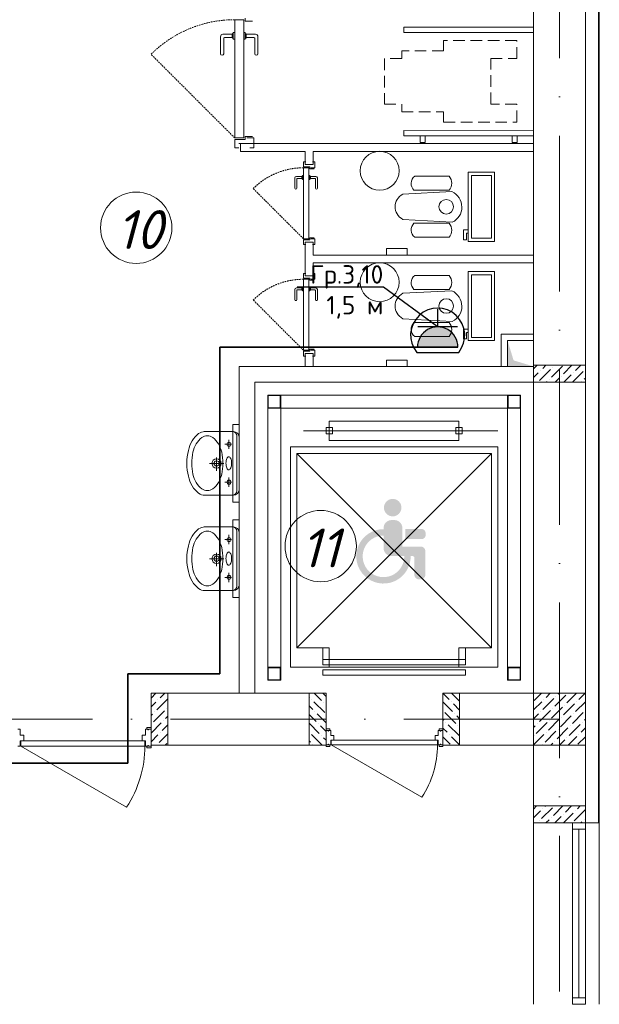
# Model space of a CAD drawing. Header units: millimetres. Extents: x 1114507 to 93926427, y 174473 to 817039.
# Tile 353 of 483: x 1804222 to 1808692, y 773925 to 781521. Entities that reach past the tile are written whole.
import ezdxf
from ezdxf import colors
from ezdxf.entities.mleader import LeaderData, LeaderLine
from ezdxf.math import Vec2, Vec3

# ---------------------------------------------------------------- set-up
doc = ezdxf.new("R2010")
doc.units = ezdxf.units.MM
for name, pattern in [('ACAD_ISO10W100', [18, 12, -3, 0, -3]), ('Beruniy Xref$0$DASHED', [19.05, 12.7, -6.35]), ('ШТРИХОВАЯ', [19.05, 12.7, -6.35])]:
    doc.linetypes.add(name, pattern=pattern)
for name, color, linetype, lineweight in [('.', 7, 'Continuous', 15), ('Devorlar', 7, 'Continuous', 50), ('Doors', 86, 'Continuous', 13), ('expl', 234, 'Continuous', 13), ('инвалиды', 250, 'Continuous', 40), ('Метал', 157, 'Continuous', 30), ('размеры', 12, 'Continuous', 15), ('Сантехника', 150, 'Continuous', 13)]:
    doc.layers.add(name, color=color, linetype=linetype, lineweight=lineweight)
doc.layers.add('АСО-стены кирпич 380 мм', color=7, linetype='Continuous', lineweight=35, true_color=0x745739)
doc.layers.add('ЭО', color=20, linetype='Continuous')
doc.styles.get("Standard").update_dxf_attribs({"font": 'isocpeui.ttf'})
doc.styles.add('X_ISO', font='isocpeui.ttf')

# ---------------------------------------------------------------- blocks, each defined once
blk = doc.blocks.new('blokqav3mak')
at = {"layer": '.', "lineweight": 0, "ltscale": 100}
h = blk.add_hatch(color=251, dxfattribs=at)
h.dxf.hatch_style = 1
h.paths.add_polyline_path([(1626566.4, 778846.3), (1626366.4, 778845.1), (1626366.4, 779045.1), (1626412.4, 778893.1)])
at = {"layer": 'инвалиды', "lineweight": 0, "ltscale": 200, "true_color": 0xfab905}
h = blk.add_hatch(color=40, dxfattribs=at)
h.paths.add_polyline_path([(1625410.4, 777600.8, -0.414214), (1625470.4, 777660.8), (1625494.4, 777660.8, -0.414214), (1625554.4, 777600.8), (1625554.4, 777456.9), (1625695, 777456.9, -0.414214), (1625732.5, 777419.4), (1625732.5, 777240.5, -0.414214), (1625695, 777203), (1625684.8, 777203, -0.414214), (1625647.3, 777240.5), (1625647.3, 777368.5, 0.414214), (1625632.3, 777383.5), (1625470.4, 777383.5, -0.414214), (1625410.4, 777443.5)])
h.paths.add_polyline_path([(1625577.8, 777591.7), (1625703.7, 777591.7, -0.414214), (1625733.7, 777561.7), (1625733.7, 777544.5, -0.414214), (1625703.7, 777514.5), (1625577.8, 777514.5)])
h.paths.add_polyline_path([(1625410.4, 777590.8), (1625410.4, 777541.4, 2.454646), (1625569.5, 777383.5), (1625619, 777383.5, -2.445012)])
h.paths.add_polyline_path([(1625412.7, 777757, -1), (1625547.6, 777757, -1)])
at = {"color": 32, "lineweight": 0, "ltscale": 100}
blk.add_line((1627066.4, 775325.1), (1627066.4, 782725.1), dxfattribs=at)
at = {"color": 252, "lineweight": 0, "ltscale": 100}
for p, q in [((1627073.4, 775325.1), (1627073.4, 782732.1)), ((1627073.4, 775325.1), (1626966.4, 775325.1)), ((1627073.4, 775325.1), (1626966.4, 775325.1)), ((1626966.4, 775325.1), (1627073.4, 775325.1))]:
    blk.add_line(p, q, dxfattribs=at)
at = {"lineweight": 0, "ltscale": 100}
for p, q in [((1626966.4, 775325.1), (1626966.4, 782625.1)), ((1626566.4, 775325.1), (1626566.4, 782225.1)), ((1625431.6, 779705.1), (1625431.6, 779755.1)), ((1625431.6, 779755.1), (1625591.6, 779755.1)), ((1625591.6, 779755.1), (1625591.6, 779705.1)), ((1625591.6, 779705.1), (1625431.6, 779705.1)), ((1626366.4, 778845.1), (1626366.4, 779045.1)), ((1626366.4, 779045.1), (1626566.4, 779045.1)), ((1626566.4, 779045.1), (1626566.4, 778845.1)), ((1626566.4, 778845.1), (1624296.4, 778845.1)), ((1624296.4, 778845.1), (1624296.4, 776325.1)), ((1625431.6, 778845.1), (1625431.6, 778895.1)), ((1625431.6, 778895.1), (1625591.6, 778895.1)), ((1625591.6, 778845.1), (1625431.6, 778845.1)), ((1625591.6, 778895.1), (1625591.6, 778845.1)), ((1626566.4, 778845.1), (1626366.4, 778845.1)), ((1626566.4, 778725.1), (1624416.4, 778725.1)), ((1624416.4, 778725.1), (1624416.4, 776325.1)), ((1624296.4, 778398.1), (1624246.4, 778398.1)), ((1624246.4, 778398.1), (1624246.4, 777798.1)), ((1624296.4, 777798.1), (1624296.4, 778398.1)), ((1624246.4, 777798.1), (1624296.4, 777798.1)), ((1624296.4, 777662.7), (1624246.4, 777662.7)), ((1624246.4, 777662.7), (1624246.4, 777062.7)), ((1624296.4, 777062.7), (1624296.4, 777662.7)), ((1624246.4, 777062.7), (1624296.4, 777062.7)), ((1623616.4, 776325.1), (1624966.4, 776325.1)), ((1623616.4, 776325.1), (1623616.4, 775925.1)), ((1624966.4, 776325.1), (1624966.4, 775925.1)), ((1624966.4, 775925.1), (1624966.4, 776325.1)), ((1625866.4, 775925.1), (1625866.4, 776325.1)), ((1625996.4, 776325.1), (1626566.4, 776325.1)), ((1623616.4, 775925.1), (1624966.4, 775925.1)), ((1625996.4, 775925.1), (1626566.4, 775925.1)), ((1626566.4, 775325.1), (1626566.4, 773925.1)), ((1627073.4, 775325.1), (1627073.4, 773925.1))]:
    blk.add_line(p, q, dxfattribs=at)
at = {"color": 1, "linetype": 'ACAD_ISO10W100', "lineweight": 0, "ltscale": 100}
for p, q in [((1626766.4, 782425.1), (1626766.4, 766825.1)), ((1626766.4, 776125.1), (1599766.4, 776125.1))]:
    blk.add_line(p, q, dxfattribs=at)
at = {"color": 0, "lineweight": 0}
for p, q in [((1624262.2, 780608.9), (1624262.2, 781521.4)), ((1624262.2, 781521.4), (1624331, 781521.4)), ((1624331, 781521.4), (1624331, 780608.9)), ((1624343.5, 781533.9), (1624343.5, 781508.9)), ((1624343.5, 781508.9), (1624399.7, 781508.9)), ((1624152.3, 781390.1), (1624152.3, 781258.9)), ((1624242.3, 781408.9), (1624171, 781408.9)), ((1624177.3, 781258.9), (1624177.3, 781377.6)), ((1624183.5, 781383.9), (1624242.3, 781383.9)), ((1624242.2, 781408.9), (1624242.2, 781383.9)), ((1624249.7, 781415.1), (1624248.5, 781415.1)), ((1624248.5, 781377.6), (1624249.7, 781377.6)), ((1624249.7, 781371.4), (1624249.7, 781421.4)), ((1624249.7, 781421.4), (1624262.2, 781421.4)), ((1624262.2, 781371.4), (1624249.7, 781371.4)), ((1624262.2, 781421.4), (1624262.2, 781371.4)), ((1624343.5, 781421.4), (1624331, 781421.4)), ((1624331, 781371.4), (1624343.5, 781371.4)), ((1624343.5, 781371.4), (1624343.5, 781421.4)), ((1624343.5, 781415.1), (1624344.7, 781415.1)), ((1624344.7, 781377.6), (1624343.5, 781377.6)), ((1624351, 781408.9), (1624422.2, 781408.9)), ((1624351, 781408.9), (1624351, 781383.9)), ((1624409.7, 781383.9), (1624351, 781383.9)), ((1624416, 781258.9), (1624416, 781377.6)), ((1624441, 781390.1), (1624441, 781258.9)), ((1624331, 780608.9), (1624262.2, 780608.9)), ((1624262.2, 780533.9), (1624262.2, 780596.4)), ((1624262.2, 780596.4), (1624343.5, 780596.4)), ((1624343.5, 780596.4), (1624343.5, 780621.4)), ((1624343.5, 780621.4), (1624399.7, 780621.4)), ((1624356, 780608.9), (1624410.5, 780608.9)), ((1624410.5, 780608.9), (1624410.5, 780533.9)), ((1624293.5, 780533.9), (1624262.2, 780533.9)), ((1624293.5, 780565.1), (1624379.2, 780565.1)), ((1624410.5, 780533.9), (1624379.2, 780533.9)), ((1624810.6, 780423.9), (1624791.9, 780423.9)), ((1624791.9, 780423.9), (1624791.9, 780386.4)), ((1624791.9, 780386.4), (1624840.6, 780386.4)), ((1624791.9, 779831.4), (1624791.9, 780378.9)), ((1624791.9, 780378.9), (1624833.1, 780378.9)), ((1624810.6, 780405.1), (1624862.1, 780405.1)), ((1624833.1, 780378.9), (1624833.1, 779831.4)), ((1624840.6, 780386.4), (1624840.6, 780371.4)), ((1624840.6, 780371.4), (1624874.4, 780371.4)), ((1624848.1, 780378.9), (1624880.8, 780378.9)), ((1624880.8, 780423.9), (1624862.1, 780423.9)), ((1624880.8, 780378.9), (1624880.8, 780423.9)), ((1624725.9, 780300.1), (1624725.9, 780221.4)), ((1624779.9, 780311.4), (1624737.2, 780311.4)), ((1624740.9, 780221.4), (1624740.9, 780292.6)), ((1624744.7, 780296.4), (1624779.9, 780296.4)), ((1624779.9, 780311.4), (1624779.9, 780296.4)), ((1624784.4, 780315.1), (1624783.6, 780315.1)), ((1624783.6, 780292.6), (1624784.4, 780292.6)), ((1624784.4, 780288.9), (1624784.4, 780318.9)), ((1624784.4, 780318.9), (1624791.9, 780318.9)), ((1624791.9, 780288.9), (1624784.4, 780288.9)), ((1624791.9, 780318.9), (1624791.9, 780288.9)), ((1624840.6, 780318.9), (1624833.1, 780318.9)), ((1624833.1, 780288.9), (1624840.6, 780288.9)), ((1624840.6, 780288.9), (1624840.6, 780318.9)), ((1624840.6, 780315.1), (1624841.4, 780315.1)), ((1624841.4, 780292.6), (1624840.6, 780292.6)), ((1624845.1, 780311.4), (1624887.9, 780311.4)), ((1624845.1, 780311.4), (1624845.1, 780296.4)), ((1624880.4, 780296.4), (1624845.1, 780296.4)), ((1624884.1, 780221.4), (1624884.1, 780292.6)), ((1624899.1, 780300.1), (1624899.1, 780221.4)), ((1624833.1, 779831.4), (1624791.9, 779831.4)), ((1624840.6, 779823.9), (1624840.6, 779838.9)), ((1624840.6, 779838.9), (1624874.4, 779838.9)), ((1624848.1, 779831.4), (1624880.8, 779831.4)), ((1624880.8, 779831.4), (1624880.8, 779786.4)), ((1624791.9, 779786.4), (1624791.9, 779823.9)), ((1624791.9, 779823.9), (1624840.6, 779823.9)), ((1624810.6, 779786.4), (1624791.9, 779786.4)), ((1624810.6, 779805.1), (1624862.1, 779805.1)), ((1624880.8, 779786.4), (1624862.1, 779786.4)), ((1624810.6, 779563.9), (1624791.9, 779563.9)), ((1624791.9, 779563.9), (1624791.9, 779526.4)), ((1624810.6, 779545.1), (1624862.1, 779545.1)), ((1624880.8, 779563.9), (1624862.1, 779563.9)), ((1624880.8, 779518.9), (1624880.8, 779563.9)), ((1624779.9, 779451.4), (1624737.2, 779451.4)), ((1624779.9, 779451.4), (1624779.9, 779436.4)), ((1624784.4, 779455.1), (1624783.6, 779455.1)), ((1624784.4, 779428.9), (1624784.4, 779458.9)), ((1624784.4, 779458.9), (1624791.9, 779458.9)), ((1624791.9, 779526.4), (1624840.6, 779526.4)), ((1624791.9, 778971.4), (1624791.9, 779518.9)), ((1624791.9, 779518.9), (1624833.1, 779518.9)), ((1624791.9, 779458.9), (1624791.9, 779428.9)), ((1624833.1, 779518.9), (1624833.1, 778971.4)), ((1624840.6, 779458.9), (1624833.1, 779458.9)), ((1624840.6, 779526.4), (1624840.6, 779511.4)), ((1624840.6, 779511.4), (1624874.4, 779511.4)), ((1624840.6, 779428.9), (1624840.6, 779458.9)), ((1624840.6, 779455.1), (1624841.4, 779455.1)), ((1624845.1, 779451.4), (1624887.9, 779451.4)), ((1624845.1, 779451.4), (1624845.1, 779436.4)), ((1624848.1, 779518.9), (1624880.8, 779518.9)), ((1624725.9, 779440.1), (1624725.9, 779361.4)), ((1624740.9, 779361.4), (1624740.9, 779432.6)), ((1624744.7, 779436.4), (1624779.9, 779436.4)), ((1624783.6, 779432.6), (1624784.4, 779432.6)), ((1624791.9, 779428.9), (1624784.4, 779428.9)), ((1624833.1, 779428.9), (1624840.6, 779428.9)), ((1624841.4, 779432.6), (1624840.6, 779432.6)), ((1624880.4, 779436.4), (1624845.1, 779436.4)), ((1624884.1, 779361.4), (1624884.1, 779432.6)), ((1624899.1, 779440.1), (1624899.1, 779361.4)), ((1624833.1, 778971.4), (1624791.9, 778971.4)), ((1624791.9, 778926.4), (1624791.9, 778963.9)), ((1624791.9, 778963.9), (1624840.6, 778963.9)), ((1624810.6, 778926.4), (1624791.9, 778926.4)), ((1624810.6, 778945.1), (1624862.1, 778945.1)), ((1624840.6, 778963.9), (1624840.6, 778978.9)), ((1624840.6, 778978.9), (1624874.4, 778978.9)), ((1624848.1, 778971.4), (1624880.8, 778971.4)), ((1624880.8, 778926.4), (1624862.1, 778926.4)), ((1624880.8, 778971.4), (1624880.8, 778926.4))]:
    blk.add_line(p, q, dxfattribs=at)
at = {"lineweight": 0}
for p, q in [((1625566.3, 781423.6), (1625566.3, 781463.6)), ((1625566.3, 781463.6), (1626566.3, 781463.5)), ((1626566.3, 781463.5), (1626566.3, 781423.5)), ((1626566.3, 781423.5), (1625566.3, 781423.6)), ((1625566.3, 780625.2), (1625566.3, 780665.2)), ((1625566.3, 780665.2), (1626566.3, 780665.1)), ((1626566.3, 780625.1), (1625566.3, 780625.2)), ((1625731.6, 780625.1), (1625691.6, 780625.1)), ((1625691.6, 780625.1), (1625691.6, 780575.1)), ((1625731.6, 780575.1), (1625731.6, 780625.1)), ((1626401, 780575.1), (1626401, 780625.1)), ((1626401, 780625.1), (1626441, 780625.1)), ((1626441, 780625.1), (1626441, 780575.1)), ((1626566.3, 780665.1), (1626566.3, 780625.1)), ((1625691.6, 780575.1), (1625731.6, 780575.1)), ((1626441, 780575.1), (1626401, 780575.1))]:
    blk.add_line(p, q, dxfattribs=at)
at = {"linetype": 'ШТРИХОВАЯ', "lineweight": 0, "ltscale": 7}
for p, q in [((1626436.3, 781360), (1625872.6, 781360)), ((1625872.6, 781360), (1625872.6, 781280.4)), ((1626436.3, 781220.7), (1626436.3, 781360)), ((1625872.6, 781280.4), (1625549.6, 781280.4)), ((1625549.6, 781280.4), (1625549.6, 781220.7)), ((1625549.6, 781220.7), (1625416.3, 781220.7)), ((1625416.3, 781220.7), (1625416.3, 780870.7)), ((1626236.3, 780870.7), (1626236.3, 781220.7)), ((1626236.3, 781220.7), (1626436.3, 781220.7)), ((1625416.3, 780870.7), (1625549.6, 780870.7)), ((1625549.6, 780870.7), (1625549.6, 780811)), ((1626436.3, 780870.7), (1626236.3, 780870.7)), ((1626436.3, 780731.4), (1626436.3, 780870.7)), ((1625549.6, 780811), (1625872.6, 780811)), ((1625872.6, 780811), (1625872.6, 780731.4)), ((1625872.6, 780731.4), (1626436.3, 780731.4))]:
    blk.add_line(p, q, dxfattribs=at)
at = {"color": 0, "linetype": 'Beruniy Xref$0$DASHED', "lineweight": 0}
for p, q in [((1624262.2, 780608.9), (1623617, 781254.1)), ((1624791.9, 779831.4), (1624404.7, 780218.5)), ((1624791.9, 778971.4), (1624404.7, 779358.5))]:
    blk.add_line(p, q, dxfattribs=at)
at = {"color": 116, "lineweight": 0, "ltscale": 100, "true_color": 0x136734}
for p, q in [((1626566.4, 779095.1), (1626316.4, 779095.1)), ((1626316.4, 779095.1), (1626316.4, 778845.1))]:
    blk.add_line(p, q, dxfattribs=at)
at = {"linetype": 'Continuous', "lineweight": 0, "ltscale": 100}
for p, q in [((1626566.4, 778828.2, 0), (1626593.2, 778855.1, 0)), ((1626636.8, 778831.4, 0), (1626660.6, 778855.1, 0)), ((1626704.2, 778764, 0), (1626788.4, 778848.2, 0)), ((1626796.8, 778789.3, 0), (1626862.6, 778855.1, 0)), ((1626889.4, 778814.5, 0), (1626930, 778855.1, 0)), ((1626566.4, 778760.9, 0), (1626603.2, 778797.7, 0)), ((1626611.6, 778738.8, 0), (1626695.8, 778823, 0)), ((1626620, 778814.5, 0), (1626620, 778814.5, 0)), ((1626712.6, 778839.8, 0), (1626712.6, 778839.8, 0)), ((1626780, 778772.4, 0), (1626780, 778772.4, 0)), ((1626800, 778725.1, 0), (1626855.7, 778780.9, 0)), ((1626867.3, 778725.1, 0), (1626948.3, 778806.1, 0)), ((1626872.6, 778797.7, 0), (1626872.6, 778797.7, 0)), ((1626965.2, 778823, 0), (1626965.2, 778823, 0)), ((1626665.3, 778725.1, 0), (1626670.5, 778730.4, 0)), ((1626687.4, 778747.2, 0), (1626687.4, 778747.2, 0)), ((1626732.6, 778725.1, 0), (1626763.1, 778755.6, 0)), ((1626939.9, 778730.4, 0), (1626939.9, 778730.4, 0)), ((1626956.8, 778747.2, 0), (1626966.4, 778756.8, 0)), ((1623616.4, 776286.9, 0), (1623654.6, 776325.1, 0)), ((1623661.6, 776197.4, 0), (1623745.8, 776281.6, 0)), ((1623670, 776273.2, 0), (1623670, 776273.2, 0)), ((1623686.9, 776290, 0), (1623721.9, 776325.1, 0)), ((1624836.4, 776295, 0), (1624838.4, 776293, 0)), ((1624855.2, 776276.1, 0), (1624855.2, 776276.1, 0)), ((1624873.6, 776325.1, 0), (1624931, 776267.7, 0)), ((1624941, 776325.1, 0), (1624966.4, 776299.7, 0)), ((1625866.9, 776325.1, 0), (1625915.8, 776276.1, 0)), ((1625934.2, 776325.1, 0), (1625996.4, 776263, 0)), ((1626571, 776267.9), (1626628.1, 776325.1)), ((1626638.3, 776200.6), (1626722.5, 776284.8)), ((1626646.7, 776276.3), (1626646.7, 776276.3)), ((1626663.6, 776293.2), (1626695.5, 776325.1)), ((1626730.9, 776225.8), (1626815.1, 776310)), ((1626739.3, 776301.6), (1626739.3, 776301.6)), ((1626756.2, 776318.4), (1626762.9, 776325.1)), ((1626823.5, 776251.1), (1626897.6, 776325.1)), ((1626916.1, 776276.3), (1626964.9, 776325.1)), ((1623616.4, 776219.5, 0), (1623653.2, 776256.4, 0)), ((1623636.4, 776104.8, 0), (1623720.5, 776189, 0)), ((1623737.4, 776205.9, 0), (1623737.4, 776205.9, 0)), ((1624836.4, 776227.7, 0), (1624863.6, 776200.4, 0)), ((1624872.1, 776259.3, 0), (1624956.3, 776175.1, 0)), ((1624947.8, 776250.9, 0), (1624947.8, 776250.9, 0)), ((1624964.7, 776234, 0), (1624966.4, 776232.4, 0)), ((1625866.4, 776258.3, 0), (1625941.1, 776183.5, 0)), ((1625932.7, 776259.3, 0), (1625932.7, 776259.3, 0)), ((1625949.5, 776242.5, 0), (1625996.4, 776195.6, 0)), ((1626566.4, 776196), (1626629.9, 776259.5)), ((1626613.1, 776108), (1626697.3, 776192.2)), ((1626705.7, 776133.2), (1626789.9, 776217.4)), ((1626714.1, 776209), (1626714.1, 776209)), ((1626798.3, 776158.5), (1626882.5, 776242.7)), ((1626806.7, 776234.2), (1626806.7, 776234.2)), ((1626890.9, 776183.7), (1626966.4, 776259.2)), ((1626899.3, 776259.5), (1626899.3, 776259.5)), ((1623616.4, 776152.2, 0), (1623627.9, 776163.8, 0)), ((1623644.8, 776180.6, 0), (1623644.8, 776180.6, 0)), ((1623712.1, 776113.2, 0), (1623712.1, 776113.2, 0)), ((1623729, 776130.1, 0), (1623746.4, 776147.5, 0)), ((1624836.4, 776160.3, 0), (1624888.9, 776107.8, 0)), ((1624880.5, 776183.5, 0), (1624880.5, 776183.5, 0)), ((1624897.3, 776166.7, 0), (1624966.4, 776097.7, 0)), ((1625866.4, 776123.5, 0), (1625873.7, 776116.2, 0)), ((1625882.1, 776175.1, 0), (1625966.3, 776090.9, 0)), ((1625957.9, 776166.7, 0), (1625957.9, 776166.7, 0)), ((1625974.8, 776149.9, 0), (1625996.4, 776128.3, 0)), ((1626566.4, 776128.6), (1626604.6, 776166.9)), ((1626621.5, 776183.7), (1626621.5, 776183.7)), ((1626680.4, 776040.6), (1626764.6, 776124.8)), ((1626688.8, 776116.4), (1626688.8, 776116.4)), ((1626773, 776065.9), (1626857.2, 776150.1)), ((1626781.4, 776141.6), (1626781.4, 776141.6)), ((1626865.6, 776091.1), (1626949.8, 776175.3)), ((1626874, 776166.9), (1626874, 776166.9)), ((1626958.2, 776116.4), (1626966.4, 776124.5)), ((1623616.4, 776017.5, 0), (1623695.3, 776096.4, 0)), ((1623619.5, 776088, 0), (1623619.5, 776088, 0)), ((1623703.7, 776037.5, 0), (1623746.4, 776080.1, 0)), ((1624836.4, 776093, 0), (1624914.2, 776015.2, 0)), ((1624905.7, 776090.9, 0), (1624905.7, 776090.9, 0)), ((1624922.6, 776074.1, 0), (1624966.4, 776030.3, 0)), ((1625866.4, 776056.2, 0), (1625899, 776023.6, 0)), ((1625890.6, 776099.3, 0), (1625890.6, 776099.3, 0)), ((1625907.4, 776082.5, 0), (1625991.6, 775998.3, 0)), ((1625983.2, 776074.1, 0), (1625983.2, 776074.1, 0)), ((1626566.4, 776061.3), (1626579.4, 776074.3)), ((1626587.8, 776015.4), (1626672, 776099.5)), ((1626596.2, 776091.1), (1626596.2, 776091.1)), ((1626747.8, 775973.3), (1626832, 776057.4)), ((1626756.2, 776049), (1626756.2, 776049)), ((1626840.4, 775998.5), (1626924.6, 776082.7)), ((1626848.8, 776074.3), (1626848.8, 776074.3)), ((1626933, 776023.8), (1626966.4, 776057.1)), ((1626941.4, 776099.5), (1626941.4, 776099.5)), ((1623616.4, 775950.1, 0), (1623670, 776003.8, 0)), ((1623678.5, 775944.9, 0), (1623746.4, 776012.8, 0)), ((1623686.9, 776020.6, 0), (1623686.9, 776020.6, 0)), ((1624836.4, 775958.3, 0), (1624846.8, 775947.8, 0)), ((1624838.4, 776023.6, 0), (1624838.4, 776023.6, 0)), ((1624855.2, 776006.7, 0), (1624936.9, 775925.1, 0)), ((1624931, 775998.3, 0), (1624931, 775998.3, 0)), ((1624947.8, 775981.5, 0), (1624966.4, 775963, 0)), ((1625866.4, 775988.8, 0), (1625924.2, 775931, 0)), ((1625915.8, 776006.7, 0), (1625915.8, 776006.7, 0)), ((1625932.7, 775989.9, 0), (1625996.4, 775926.2, 0)), ((1626566.4, 775926.5), (1626646.7, 776006.9)), ((1626571, 775998.5), (1626571, 775998.5)), ((1626655.2, 775948), (1626739.3, 776032.2)), ((1626663.6, 776023.8), (1626663.6, 776023.8)), ((1626767, 775925.1), (1626806.7, 775964.8)), ((1626823.5, 775981.7), (1626823.5, 775981.7)), ((1626834.3, 775925.1), (1626899.3, 775990.1)), ((1626907.7, 775931.2), (1626966.4, 775989.8)), ((1626916.1, 776006.9), (1626916.1, 776006.9)), ((1623661.6, 775928, 0), (1623661.6, 775928, 0)), ((1623726, 775925.1, 0), (1623737.4, 775936.4, 0)), ((1624863.6, 775931, 0), (1624863.6, 775931, 0)), ((1626638.3, 775931.2), (1626638.3, 775931.2)), ((1626699.6, 775925.1), (1626714.1, 775939.6)), ((1626730.9, 775956.4), (1626730.9, 775956.4)), ((1626566.4, 775431.5, 0), (1626589.9, 775455.1, 0)), ((1626627.1, 775357.6, 0), (1626711.3, 775441.8, 0)), ((1626635.6, 775433.4, 0), (1626635.6, 775433.4, 0)), ((1626652.4, 775450.2, 0), (1626657.3, 775455.1, 0)), ((1626719.8, 775382.9, 0), (1626792, 775455.1, 0)), ((1626812.4, 775408.1, 0), (1626859.4, 775455.1, 0)), ((1626905, 775433.4, 0), (1626926.7, 775455.1, 0)), ((1626566.4, 775364.2, 0), (1626618.7, 775416.5, 0)), ((1626702.9, 775366, 0), (1626702.9, 775366, 0)), ((1626729.4, 775325.1, 0), (1626778.7, 775374.4, 0)), ((1626795.5, 775391.3, 0), (1626795.5, 775391.3, 0)), ((1626796.7, 775325.1, 0), (1626871.3, 775399.7, 0)), ((1626879.7, 775340.8, 0), (1626963.9, 775424.9, 0)), ((1626888.1, 775416.5, 0), (1626888.1, 775416.5, 0)), ((1626610.3, 775340.8, 0), (1626610.3, 775340.8, 0)), ((1626662, 775325.1, 0), (1626686.1, 775349.2, 0)), ((1626931.4, 775325.1, 0), (1626938.6, 775332.3, 0)), ((1626955.5, 775349.2, 0), (1626955.5, 775349.2, 0))]:
    blk.add_line(p, q, dxfattribs=at)
at = {"color": 46, "lineweight": 0}
for p, q in [((1626466.4, 778625.1), (1624516.4, 778625.1)), ((1624516.4, 778625.1), (1624516.4, 776525.1)), ((1626466.4, 776425.1), (1626466.4, 778625.1)), ((1626366.4, 778525.1), (1624616.4, 778525.1)), ((1624616.4, 778525.1), (1624616.4, 776525.1)), ((1626366.4, 776425.1), (1626366.4, 778525.1))]:
    blk.add_line(p, q, dxfattribs=at)
at = {"color": 0, "lineweight": 0, "ltscale": 100}
for p, q in [((1624991.4, 778275.1), (1624991.4, 778425.1)), ((1624991.4, 778425.1), (1625991.4, 778425.1)), ((1625991.4, 778425.1), (1625991.4, 778275.1)), ((1626291.4, 778350.1), (1624791.4, 778350.1)), ((1625016.4, 778375.1), (1624966.4, 778375.1)), ((1624966.4, 778375.1), (1624966.4, 778325.1)), ((1624966.4, 778325.1), (1625016.4, 778325.1)), ((1625016.4, 778325.1), (1625016.4, 778375.1)), ((1625966.4, 778325.1), (1625966.4, 778375.1)), ((1625966.4, 778375.1), (1626016.4, 778375.1)), ((1626016.4, 778325.1), (1625966.4, 778325.1)), ((1626016.4, 778375.1), (1626016.4, 778325.1)), ((1625991.4, 778275.1), (1624991.4, 778275.1)), ((1626291.4, 778225.1), (1624691.4, 778225.1)), ((1624691.4, 778225.1), (1624691.4, 776525.1)), ((1624741.4, 776675.1), (1624741.4, 778175.1)), ((1624741.4, 778175.1), (1626241.4, 778175.1)), ((1626241.4, 778175.1), (1624741.4, 776675.1)), ((1626241.4, 776675.1), (1624741.4, 778175.1)), ((1626241.4, 778175.1), (1626241.4, 776675.1)), ((1626291.4, 776525.1), (1626291.4, 778225.1)), ((1624991.4, 776675.1), (1624741.4, 776675.1)), ((1624991.4, 776675.1), (1624941.4, 776675.1)), ((1624941.4, 776675.1), (1624941.4, 776585.1)), ((1624991.4, 776525.1), (1624991.4, 776675.1)), ((1624991.4, 776585.1), (1624991.4, 776675.1)), ((1626241.4, 776675.1), (1625991.4, 776675.1)), ((1625991.4, 776675.1), (1625991.4, 776525.1)), ((1625991.4, 776585.1), (1625991.4, 776675.1)), ((1625991.4, 776675.1), (1626041.4, 776675.1)), ((1626041.4, 776675.1), (1626041.4, 776585.1)), ((1626041.4, 776585.1), (1624941.4, 776585.1)), ((1624941.4, 776585.1), (1624941.4, 776545.1)), ((1624941.4, 776585.1), (1624991.4, 776585.1)), ((1626041.4, 776585.1), (1625991.4, 776585.1)), ((1626041.4, 776545.1), (1626041.4, 776585.1)), ((1624691.4, 776525.1), (1626291.4, 776525.1)), ((1624941.4, 776545.1), (1626041.4, 776545.1)), ((1626041.4, 776505.1), (1624941.4, 776505.1)), ((1624941.4, 776505.1), (1624941.4, 776465.1)), ((1626041.4, 776465.1), (1626041.4, 776505.1)), ((1624941.4, 776465.1), (1626041.4, 776465.1))]:
    blk.add_line(p, q, dxfattribs=at)
at = {"color": 5, "lineweight": 0}
for p, q in [((1626866.4, 775325.1), (1626866.4, 775275.1)), ((1626966.4, 775325.1), (1626866.4, 775325.1)), ((1626866.4, 775275.1), (1626866.4, 773975.1)), ((1626866.4, 775275.1), (1626966.4, 775275.1)), ((1626916.4, 775275.1), (1626916.4, 773975.1)), ((1626966.4, 775275.1), (1626966.4, 775325.1)), ((1626966.4, 775275.1), (1626966.4, 773975.1)), ((1626866.4, 773925.1), (1626866.4, 773975.1)), ((1626866.4, 773975.1), (1626966.4, 773975.1)), ((1626966.4, 773925.1), (1626866.4, 773925.1)), ((1626966.4, 773975.1), (1626966.4, 773925.1))]:
    blk.add_line(p, q, dxfattribs=at)
at = {"lineweight": 0, "ltscale": 100}
for centre in [(1625380, 780355.8), (1625380, 779495.8)]:
    blk.add_circle(centre, 150, dxfattribs=at)
at = {"color": 0, "linetype": 'Beruniy Xref$0$DASHED', "lineweight": 0}
for centre, radius in [((1624262.2, 780608.9), 912.5), ((1624791.9, 779831.4), 547.5), ((1624791.9, 778971.4), 547.5)]:
    blk.add_arc(centre, radius, 90, 135, dxfattribs=at)
at = {"color": 0, "lineweight": 0}
for centre, radius, start, end in [((1624171, 781390.1), 18.8, 90, 180), ((1624183.5, 781377.6), 6.25, 90, 180), ((1624248.5, 781408.9), 6.25, 90, 180), ((1624248.5, 781383.9), 6.25, 180, 270), ((1624344.7, 781408.9), 6.25, 0, 90), ((1624344.7, 781383.9), 6.25, 270, 0), ((1624409.7, 781377.6), 6.25, 0, 90), ((1624422.2, 781390.1), 18.8, 0, 90), ((1624164.8, 781258.9), 12.5, 180, 0), ((1624428.5, 781258.9), 12.5, 180, 0), ((1624737.2, 780300.1), 11.3, 90, 180), ((1624744.7, 780292.6), 3.75, 90, 180), ((1624783.6, 780311.4), 3.75, 90, 180), ((1624783.6, 780296.4), 3.75, 180, 270), ((1624841.4, 780311.4), 3.75, 0, 90), ((1624841.4, 780296.4), 3.75, 270, 0), ((1624880.4, 780292.6), 3.75, 0, 90), ((1624887.9, 780300.1), 11.3, 0, 90), ((1624733.4, 780221.4), 7.5, 180, 0), ((1624891.6, 780221.4), 7.5, 180, 0), ((1624737.2, 779440.1), 11.3, 90, 180), ((1624783.6, 779451.4), 3.75, 90, 180), ((1624841.4, 779451.4), 3.75, 0, 90), ((1624887.9, 779440.1), 11.3, 0, 90), ((1624744.7, 779432.6), 3.75, 90, 180), ((1624783.6, 779436.4), 3.75, 180, 270), ((1624841.4, 779436.4), 3.75, 270, 0), ((1624880.4, 779432.6), 3.75, 0, 90), ((1624733.4, 779361.4), 7.5, 180, 0), ((1624891.6, 779361.4), 7.5, 180, 0)]:
    blk.add_arc(centre, radius, start, end, dxfattribs=at)
at = {"layer": 'Doors', "lineweight": 0}
for p, q in [((1622589.6, 776047.8), (1622608.4, 776047.8)), ((1622608.4, 776000.6), (1622608.4, 776047.8)), ((1623574.4, 776000.6), (1623574.4, 776047.8)), ((1623593.1, 776047.8), (1623574.4, 776047.8)), ((1623583.4, 776047.8), (1623583.4, 776060.4)), ((1623616.4, 776060.4), (1623583.4, 776060.4)), ((1623593.1, 776047.8), (1623593.1, 776042)), ((1623598.2, 776042), (1623593.1, 776042)), ((1623598.2, 776047.8), (1623598.2, 776042)), ((1623616.4, 776047.8), (1623598.2, 776047.8)), ((1623616.4, 776047.8), (1623598.2, 776047.8)), ((1623616.4, 776047.8), (1623616.4, 776060.4)), ((1623616.4, 775916.6), (1623616.4, 776047.8)), ((1623616.4, 776047.8), (1623616.4, 776047.8)), ((1624966.4, 776049.3), (1624994.6, 776049.3)), ((1624966.4, 776038.5), (1624966.4, 776049.3)), ((1624966.4, 775926), (1624966.4, 776038.5)), ((1624966.4, 776038.5), (1624981.9, 776038.5)), ((1624966.4, 776038.5), (1624981.9, 776038.5)), ((1624966.4, 776038.5), (1624966.4, 776038.5)), ((1624981.9, 776038.5), (1624981.9, 776033.5)), ((1624981.9, 776033.5), (1624986.3, 776033.5)), ((1624986.3, 776038.5), (1625002.4, 776038.5)), ((1624986.3, 776038.5), (1624986.3, 776033.5)), ((1624994.6, 776038.5), (1624994.6, 776049.3)), ((1625002.4, 775998), (1625002.4, 776038.5)), ((1625830.4, 775998), (1625830.4, 776038.5)), ((1625846.4, 776038.5), (1625830.4, 776038.5)), ((1625838.1, 776038.5), (1625838.1, 776049.3)), ((1625866.4, 776049.3), (1625838.1, 776049.3)), ((1625846.4, 776038.5), (1625846.4, 776033.5)), ((1625850.8, 776033.5), (1625846.4, 776033.5)), ((1625850.8, 776038.5), (1625850.8, 776033.5)), ((1625866.4, 776038.5), (1625850.8, 776038.5)), ((1625866.4, 776038.5), (1625850.8, 776038.5)), ((1625866.4, 776038.5), (1625866.4, 776049.3)), ((1625866.4, 775926), (1625866.4, 776038.5)), ((1625866.4, 776038.5), (1625866.4, 776038.5)), ((1622608.4, 776000.6), (1622634.8, 776000.6)), ((1622608.4, 775958.6), (1623548, 775958.6)), ((1622608.4, 775916.6), (1622608.4, 775958.6)), ((1622613.4, 775916.6), (1622613.4, 775958.6)), ((1622634.8, 775958.6), (1622634.8, 776000.6)), ((1623548, 775958.6), (1623548, 776000.6)), ((1623574.4, 776000.6), (1623548, 776000.6)), ((1623548, 775958.6), (1623574.4, 775958.6)), ((1623569.3, 775916.6), (1623569.3, 775958.6)), ((1623574.4, 775916.6), (1623574.4, 775958.6)), ((1625002.4, 775998), (1625025, 775998)), ((1625002.4, 775962), (1625807.7, 775962)), ((1625002.4, 775926), (1625002.4, 775962)), ((1625006.7, 775926), (1625006.7, 775962)), ((1625025, 775962), (1625025, 775998)), ((1625807.7, 775962), (1625807.7, 775998)), ((1625830.4, 775998), (1625807.7, 775998)), ((1625807.7, 775962), (1625830.4, 775962)), ((1625826, 775926), (1625826, 775962)), ((1625830.4, 775926), (1625830.4, 775962)), ((1622589.6, 775916.6), (1622608.4, 775916.6)), ((1622613.4, 775916.6), (1623427.7, 775446.5)), ((1622613.4, 775916.6), (1623569.3, 775916.6)), ((1623593.1, 775916.6), (1623574.4, 775916.6)), ((1623583.4, 775916.6), (1623583.4, 775904)), ((1623616.4, 775904), (1623583.4, 775904)), ((1623593.1, 775916.6), (1623593.1, 775922.4)), ((1623598.2, 775922.4), (1623593.1, 775922.4)), ((1623598.2, 775916.6), (1623598.2, 775922.4)), ((1623616.4, 775916.6), (1623598.2, 775916.6)), ((1623616.4, 775916.6), (1623616.4, 775916.6)), ((1623616.4, 775916.6), (1623616.4, 775904)), ((1624966.4, 775926), (1624981.9, 775926)), ((1624966.4, 775926), (1624966.4, 775926)), ((1624966.4, 775926), (1624966.4, 775915.2)), ((1624966.4, 775915.2), (1624994.6, 775915.2)), ((1624981.9, 775930.9), (1624986.3, 775930.9)), ((1624981.9, 775926), (1624981.9, 775930.9)), ((1624986.3, 775926), (1624986.3, 775930.9)), ((1624986.3, 775926), (1625002.4, 775926)), ((1624994.6, 775926), (1624994.6, 775915.2)), ((1625006.7, 775926), (1625704.6, 775523)), ((1625006.7, 775926), (1625826, 775926)), ((1625846.4, 775926), (1625830.4, 775926)), ((1625838.1, 775926), (1625838.1, 775915.2)), ((1625866.4, 775915.2), (1625838.1, 775915.2)), ((1625846.4, 775926), (1625846.4, 775930.9)), ((1625850.8, 775930.9), (1625846.4, 775930.9)), ((1625850.8, 775926), (1625850.8, 775930.9)), ((1625866.4, 775926), (1625850.8, 775926)), ((1625866.4, 775926), (1625866.4, 775926)), ((1625866.4, 775926), (1625866.4, 775915.2))]:
    blk.add_line(p, q, dxfattribs=at)
for centre, radius in [((1622718.4, 775916.6), 850.9), ((1625096.7, 775926), 729.4)]:
    blk.add_arc(centre, radius, 326.46276, 0, dxfattribs=at)
at = {"layer": 'АСО-стены кирпич 380 мм', "color": 5, "lineweight": 0}
for p, q in [((1624306.4, 780565.1), (1626566.4, 780565.1)), ((1624306.4, 780505.1), (1624306.4, 780565.1)), ((1626566.4, 780565.1), (1626566.4, 780505.1)), ((1624806.4, 780505.1), (1624306.4, 780505.1)), ((1624806.4, 780405.1), (1624806.4, 780505.1)), ((1626566.4, 780505.1), (1624866.4, 780505.1)), ((1624866.4, 780505.1), (1624866.4, 780405.1)), ((1624866.4, 780405.1), (1624806.4, 780405.1)), ((1624806.4, 779545.1), (1624806.4, 779805.1)), ((1624806.4, 779805.1), (1624866.4, 779805.1)), ((1624866.4, 779805.1), (1624866.4, 779705.1)), ((1624866.4, 779705.1), (1626566.4, 779705.1)), ((1626566.4, 779705.1), (1626566.4, 779645.1)), ((1624866.4, 779645.1), (1624866.4, 779545.1)), ((1626566.4, 779645.1), (1624866.4, 779645.1)), ((1624866.4, 779545.1), (1624806.4, 779545.1)), ((1624806.4, 778845.1), (1624806.4, 778945.1)), ((1624806.4, 778945.1), (1624866.4, 778945.1)), ((1624866.4, 778945.1), (1624866.4, 778845.1))]:
    blk.add_line(p, q, dxfattribs=at)
at = {"layer": 'Метал', "color": 0, "lineweight": 0}
for p, q in [((1624616.4, 778625.1), (1624516.4, 778625.1)), ((1624516.4, 778625.1), (1624516.4, 778525.1)), ((1624613.4, 778622.1), (1624519.4, 778622.1)), ((1624519.4, 778622.1), (1624519.4, 778528.1)), ((1624613.4, 778528.1), (1624613.4, 778622.1)), ((1624616.4, 778525.1), (1624616.4, 778625.1)), ((1626366.4, 778525.1), (1626366.4, 778625.1)), ((1626366.4, 778625.1), (1626466.4, 778625.1)), ((1626369.4, 778528.1), (1626369.4, 778622.1)), ((1626369.4, 778622.1), (1626463.4, 778622.1)), ((1626463.4, 778622.1), (1626463.4, 778528.1)), ((1626466.4, 778625.1), (1626466.4, 778525.1)), ((1624516.4, 778525.1), (1624616.4, 778525.1)), ((1624519.4, 778528.1), (1624613.4, 778528.1)), ((1626466.4, 778525.1), (1626366.4, 778525.1)), ((1626463.4, 778528.1), (1626369.4, 778528.1)), ((1624516.4, 776425.1), (1624516.4, 776525.1)), ((1624516.4, 776525.1), (1624616.4, 776525.1)), ((1624519.4, 776428.1), (1624519.4, 776522.1)), ((1624519.4, 776522.1), (1624613.4, 776522.1)), ((1624613.4, 776522.1), (1624613.4, 776428.1)), ((1624616.4, 776525.1), (1624616.4, 776425.1)), ((1626366.4, 776525.1), (1626366.4, 776425.1)), ((1626466.4, 776525.1), (1626366.4, 776525.1)), ((1626369.4, 776522.1), (1626369.4, 776428.1)), ((1626463.4, 776522.1), (1626369.4, 776522.1)), ((1626463.4, 776428.1), (1626463.4, 776522.1)), ((1626466.4, 776425.1), (1626466.4, 776525.1)), ((1624616.4, 776425.1), (1624516.4, 776425.1)), ((1624613.4, 776428.1), (1624519.4, 776428.1)), ((1626366.4, 776425.1), (1626466.4, 776425.1)), ((1626369.4, 776428.1), (1626463.4, 776428.1))]:
    blk.add_line(p, q, dxfattribs=at)
at = {"layer": 'размеры', "lineweight": 0, "ltscale": 5}
for p, q in [((1626566.4, 778725.1), (1626566.4, 778855.1)), ((1626566.4, 778855.1), (1626966.4, 778855.1)), ((1626966.4, 778855.1), (1626566.4, 778855.1)), ((1626566.4, 778855.1), (1626566.4, 778725.1)), ((1626966.4, 778855.1), (1626966.4, 778725.1)), ((1626966.4, 778725.1), (1626966.4, 778855.1)), ((1626966.4, 778725.1), (1626566.4, 778725.1)), ((1626566.4, 778725.1), (1626966.4, 778725.1)), ((1623616.4, 775925.1), (1623616.4, 776325.1)), ((1623616.4, 776325.1), (1623746.4, 776325.1)), ((1623746.4, 776325.1), (1623746.4, 775925.1)), ((1624966.4, 776325.1), (1624836.4, 776325.1)), ((1624836.4, 776325.1), (1624836.4, 775925.1)), ((1624966.4, 775925.1), (1624966.4, 776325.1)), ((1625996.4, 776325.1), (1625866.4, 776325.1)), ((1625866.4, 776325.1), (1625866.4, 775925.1)), ((1625996.4, 775925.1), (1625996.4, 776325.1)), ((1626966.4, 776325.1), (1626566.4, 776325.1)), ((1626566.4, 776325.1), (1626566.4, 775925.1)), ((1626966.4, 775925.1), (1626966.4, 776325.1)), ((1623746.4, 775925.1), (1623616.4, 775925.1)), ((1624836.4, 775925.1), (1624966.4, 775925.1)), ((1625866.4, 775925.1), (1625996.4, 775925.1)), ((1626566.4, 775925.1), (1626966.4, 775925.1)), ((1626566.4, 775455.1), (1626566.4, 775325.1)), ((1626966.4, 775455.1), (1626566.4, 775455.1)), ((1626966.4, 775325.1), (1626966.4, 775455.1)), ((1626566.4, 775325.1), (1626966.4, 775325.1))]:
    blk.add_line(p, q, dxfattribs=at)
at = {"layer": 'Сантехника', "lineweight": 0}
for p, q in [((1625649.6, 780313.5), (1625914.9, 780313.5)), ((1626266.4, 780344.7), (1626063.2, 780344.7)), ((1626063.2, 780344.7), (1626063.2, 779811.3)), ((1626241.4, 780319.7), (1626088.2, 780319.7)), ((1626088.2, 780319.7), (1626088.2, 779836.3)), ((1626241.4, 779836.3), (1626241.4, 780319.7)), ((1626266.4, 779811.3), (1626266.4, 780344.7)), ((1625937, 780196.3), (1625558.2, 780176)), ((1625644.2, 780205.4), (1625914.9, 780205.4)), ((1625558.2, 779980), (1625939.9, 779959.5)), ((1625644.2, 779950.5), (1625914.9, 779950.5)), ((1625649.6, 779842.4), (1625914.9, 779842.4)), ((1626063.2, 779900.2), (1626025.1, 779900.2)), ((1626025.1, 779900.2), (1626025.1, 779824)), ((1626050.5, 779824), (1626050.5, 779874.8)), ((1626050.5, 779874.8), (1626063.2, 779874.8)), ((1626088.2, 779836.3), (1626241.4, 779836.3)), ((1626025.1, 779824), (1626050.5, 779824)), ((1626063.2, 779811.3), (1626266.4, 779811.3)), ((1625649.6, 779547.9), (1625914.9, 779547.9)), ((1626266.4, 779579.1), (1626063.2, 779579.1)), ((1626063.2, 779579.1), (1626063.2, 779045.7)), ((1626241.4, 779554.1), (1626088.2, 779554.1)), ((1626088.2, 779554.1), (1626088.2, 779070.7)), ((1626241.4, 779070.7), (1626241.4, 779554.1)), ((1626266.4, 779045.7), (1626266.4, 779579.1)), ((1625937, 779430.7), (1625558.2, 779410.4)), ((1625644.2, 779439.8), (1625914.9, 779439.8)), ((1625558.2, 779214.4), (1625939.9, 779193.9)), ((1625644.2, 779184.9), (1625914.9, 779184.9)), ((1625649.6, 779076.8), (1625914.9, 779076.8)), ((1626063.2, 779134.6), (1626025.1, 779134.6)), ((1626025.1, 779134.6), (1626025.1, 779058.4)), ((1626050.5, 779058.4), (1626050.5, 779109.2)), ((1626050.5, 779109.2), (1626063.2, 779109.2)), ((1626025.1, 779058.4), (1626050.5, 779058.4)), ((1626063.2, 779045.7), (1626266.4, 779045.7)), ((1626088.2, 779070.7), (1626241.4, 779070.7)), ((1624026.2, 778343.3), (1624251.4, 778343.3)), ((1624278.4, 778313.7), (1624278.4, 778098.1)), ((1624237.9, 778245.6), (1624186.6, 778245.6)), ((1624217.3, 778281.2), (1624217.3, 778210)), ((1624296.4, 778298.4), (1624296.4, 778098.1)), ((1624178.9, 778098.1), (1624068.6, 778098.1)), ((1624122.4, 778142.6), (1624122.4, 778041.5)), ((1624278.4, 777882.6), (1624278.4, 778098.1)), ((1624296.4, 778098.1), (1624296.4, 777897.9)), ((1624237.9, 777953.4), (1624186.6, 777953.4)), ((1624217.3, 777989), (1624217.3, 777917.8)), ((1624251.4, 777852.9), (1624026.2, 777852.9)), ((1624026.2, 777607.9), (1624251.4, 777607.9)), ((1624278.4, 777578.2), (1624278.4, 777362.7)), ((1624296.4, 777562.9), (1624296.4, 777362.7)), ((1624237.9, 777510.2), (1624186.6, 777510.2)), ((1624217.3, 777545.8), (1624217.3, 777474.6)), ((1624122.4, 777407.2), (1624122.4, 777306)), ((1624178.9, 777362.7), (1624068.6, 777362.7)), ((1624278.4, 777147.1), (1624278.4, 777362.7)), ((1624296.4, 777362.7), (1624296.4, 777162.4)), ((1624217.3, 777253.6), (1624217.3, 777182.4)), ((1624237.9, 777218), (1624186.6, 777218)), ((1624251.4, 777117.5), (1624026.2, 777117.5))]:
    blk.add_line(p, q, dxfattribs=at)
for centre, radius in [((1625892.7, 780078), 56.3), ((1625892.7, 779312.4), 56.3), ((1624217.3, 778245.6), 15.4), ((1624122.4, 778098.1), 35.9), ((1624122.4, 778098.1), 20.1), ((1624217.3, 777953.4), 15.4), ((1624217.3, 777510.2), 15.4), ((1624122.4, 777362.7), 35.9), ((1624122.4, 777362.7), 20.1), ((1624217.3, 777218), 15.4)]:
    blk.add_circle(centre, radius, dxfattribs=at)
for centre, radius, start, end in [((1625693.8, 780257.1), 71.6, 128.08271, 226.17272), ((1625853.1, 780259.5), 82.1, 318.78504, 41.14502), ((1625693.8, 779898.8), 71.6, 133.82728, 231.91729), ((1625853.1, 779896.4), 82.1, 318.85498, 41.21496), ((1625693.8, 779491.5), 71.6, 128.08271, 226.17272), ((1625853.1, 779493.9), 82.1, 318.78504, 41.14502), ((1625693.8, 779133.2), 71.6, 133.82728, 231.91729), ((1625853.1, 779130.8), 82.1, 318.85498, 41.21496), ((1624088, 778184.3), 177.4, 126.02779, 150.33698), ((1624032.1, 778261.3), 82.2, 90, 126.02779), ((1624032.1, 778261.3), 82.2, 85.88044, 90), ((1624245.2, 778310.1), 33.3, 0, 90), ((1624251.4, 778298.4), 45, 0, 90), ((1624177.7, 778133.3), 280.6, 150.33698, 166.7261), ((1624177, 778128.7), 243.6, 150.33698, 166.7261), ((1624099.2, 778173), 154, 126.02779, 150.33698), ((1624050.6, 778239.8), 71.4, 90, 126.02779), ((1624050.6, 778239.8), 71.4, 53.97221, 90), ((1624002, 778173), 154, 29.66302, 53.97221), ((1623924.2, 778128.7), 243.6, 13.2739, 29.66302), ((1624319.9, 778099.7), 426.7, 166.7261, 180), ((1624300.5, 778099.5), 370.4, 166.7261, 180), ((1623800.8, 778099.5), 370.4, 0, 13.2739), ((1624319.9, 778099.7), 426.7, 180, 180.21449), ((1624319.9, 778096.5), 426.7, 179.78551, 180), ((1624319.9, 778096.5), 426.7, 180, 193.2739), ((1624300.5, 778099.5), 370.4, 180, 193.2739), ((1623800.8, 778099.5), 370.4, 346.7261, 0), ((1624311.3, 778099.5), 117, 169.87605, 180), ((1624311.3, 778099.5), 117, 180, 190.12395), ((1624264, 778108), 69, 156.68018, 169.87605), ((1624234.3, 778120.8), 36.7, 133.85702, 156.68018), ((1624216.1, 778139.8), 10.3, 90, 133.85702), ((1624216.1, 778139.8), 10.3, 46.14298, 90), ((1624197.8, 778120.8), 36.7, 23.31982, 46.14298), ((1624168.1, 778108), 69, 10.12395, 23.31982), ((1624120.8, 778099.5), 117, 0, 10.12395), ((1624120.8, 778099.5), 117, 349.87605, 0), ((1624177, 778070.4), 243.6, 193.2739, 209.66302), ((1623924.2, 778070.4), 243.6, 330.33698, 346.7261), ((1624264, 778091.1), 69, 190.12395, 203.31982), ((1624234.3, 778078.3), 36.7, 203.31982, 226.14298), ((1624216.1, 778059.3), 10.3, 226.14298, 270), ((1624216.1, 778059.3), 10.3, 270, 313.85702), ((1624197.8, 778078.3), 36.7, 313.85702, 336.68018), ((1624168.1, 778091.1), 69, 336.68018, 349.87605), ((1624177.7, 778063), 280.6, 193.2739, 209.66302), ((1624099.2, 778026.1), 154, 209.66302, 233.97221), ((1624002, 778026.1), 154, 306.02779, 330.33698), ((1624088, 778011.9), 177.4, 209.66302, 233.97221), ((1624032.1, 777935), 82.2, 233.97221, 270), ((1624050.6, 777959.3), 71.4, 233.97221, 270), ((1624050.6, 777959.3), 71.4, 270, 306.02779), ((1624245.2, 777886.2), 33.3, 270, 0), ((1624251.4, 777897.9), 45, 270, 0), ((1624032.1, 777935), 82.2, 270, 274.11956), ((1624088, 777448.9), 177.4, 126.02779, 150.33698), ((1624099.2, 777437.5), 154, 126.02779, 150.33698), ((1624032.1, 777525.9), 82.2, 90, 126.02779), ((1624050.6, 777504.3), 71.4, 90, 126.02779), ((1624032.1, 777525.9), 82.2, 85.88044, 90), ((1624050.6, 777504.3), 71.4, 53.97221, 90), ((1624002, 777437.5), 154, 29.66302, 53.97221), ((1624245.2, 777574.7), 33.3, 0, 90), ((1624251.4, 777562.9), 45, 0, 90), ((1624177.7, 777397.8), 280.6, 150.33698, 166.7261), ((1624177, 777393.2), 243.6, 150.33698, 166.7261), ((1623924.2, 777393.2), 243.6, 13.2739, 29.66302), ((1624319.9, 777364.3), 426.7, 166.7261, 180), ((1624300.5, 777364.1), 370.4, 166.7261, 180), ((1623800.8, 777364.1), 370.4, 0, 13.2739), ((1624234.3, 777385.3), 36.7, 133.85702, 156.68018), ((1624216.1, 777404.4), 10.3, 90, 133.85702), ((1624216.1, 777404.4), 10.3, 46.14298, 90), ((1624197.8, 777385.3), 36.7, 23.31982, 46.14298), ((1624319.9, 777364.3), 426.7, 180, 180.21449), ((1624319.9, 777361.1), 426.7, 179.78551, 180), ((1624319.9, 777361.1), 426.7, 180, 193.2739), ((1624300.5, 777364.1), 370.4, 180, 193.2739), ((1623800.8, 777364.1), 370.4, 346.7261, 0), ((1624311.3, 777364.1), 117, 169.87605, 180), ((1624311.3, 777364.1), 117, 180, 190.12395), ((1624264, 777372.5), 69, 156.68018, 169.87605), ((1624264, 777355.6), 69, 190.12395, 203.31982), ((1624234.3, 777342.9), 36.7, 203.31982, 226.14298), ((1624197.8, 777342.9), 36.7, 313.85702, 336.68018), ((1624168.1, 777372.5), 69, 10.12395, 23.31982), ((1624168.1, 777355.6), 69, 336.68018, 349.87605), ((1624120.8, 777364.1), 117, 0, 10.12395), ((1624120.8, 777364.1), 117, 349.87605, 0), ((1624177.7, 777327.5), 280.6, 193.2739, 209.66302), ((1624177, 777335), 243.6, 193.2739, 209.66302), ((1623924.2, 777335), 243.6, 330.33698, 346.7261), ((1624216.1, 777323.8), 10.3, 226.14298, 270), ((1624216.1, 777323.8), 10.3, 270, 313.85702), ((1624088, 777276.5), 177.4, 209.66302, 233.97221), ((1624099.2, 777290.6), 154, 209.66302, 233.97221), ((1624002, 777290.6), 154, 306.02779, 330.33698), ((1624032.1, 777199.5), 82.2, 233.97221, 270), ((1624050.6, 777223.8), 71.4, 233.97221, 270), ((1624032.1, 777199.5), 82.2, 270, 274.11956), ((1624050.6, 777223.8), 71.4, 270, 306.02779), ((1624245.2, 777150.7), 33.3, 270, 0), ((1624251.4, 777162.4), 45, 270, 0)]:
    blk.add_arc(centre, radius, start, end, dxfattribs=at)
at = {"layer": 'Сантехника', "lineweight": 0, "extrusion": (0, 0, -1)}
for centre, major_axis, ratio, start_param, end_param in [((1625636, 780078), (138, 0), 0.859529, 2.169462, 4.113723), ((1625885.4, 780079.3), (70.6, -111.3), 0.957892, 4.142259, 6.427427), ((1625636, 779312.4), (138, 0), 0.859529, 2.169462, 4.113723), ((1625885.4, 779313.7), (70.6, -111.3), 0.957892, 4.142259, 6.427427)]:
    blk.add_ellipse(centre, major_axis=major_axis, ratio=ratio, start_param=start_param, end_param=end_param, dxfattribs=at)
blk = doc.blocks.new('blok1germet')
at = {"layer": '.', "lineweight": 35, "transparency": 33554457}
h = blk.add_hatch(color=256, dxfattribs=at)
h.dxf.hatch_style = 1
h.paths.add_polyline_path([(5465614.3, 3088929.8), (5465926.2, 3088929.8, 1.00181)])
at = {"color": 1, "lineweight": 30, "ltscale": 60}
blk.add_line((5465922.9, 3089086.1), (5465617.4, 3089086.1), dxfattribs=at)
at = {"layer": 'ЭО', "color": 1, "lineweight": 30, "ltscale": 10}
for p, q in [((5465770.1, 3089086.1), (5465770.1, 3089221.6)), ((5465926.2, 3088929.8), (5465614.3, 3088929.8))]:
    blk.add_line(p, q, dxfattribs=at)
blk.add_arc((5465770.3, 3088930.1), 156, 359.89639, 180.10361, dxfattribs=at)
blk = doc.blocks.new('_Dot')
at = {"color": 0, "linetype": 'ByBlock', "lineweight": -2}
blk.add_line((-0.5, 0), (-1, 0), dxfattribs=at)
at = {"color": 0, "linetype": 'ByBlock', "const_width": 0.5}
blk.add_lwpolyline([(-0.25, 0, 1), (0.25, 0, 1)], format="xyb", close=True, dxfattribs=at)

msp = doc.modelspace()

# ---------------------------------------------------------------- linework, layer by layer
at = {"color": 0, "lineweight": 35, "ltscale": 100}
for p, q in [((1805764.7, 776475.1), (1805764.7, 778995.1)), ((1805764.7, 778995.1), (1807601.4, 778995.1)), ((1805764.7, 776475.1), (1805056.1, 776475.1)), ((1805056.1, 776475.1), (1805056.1, 775786.1)), ((1782334.7, 775786.1), (1805056.1, 775786.1))]:
    msp.add_line(p, q, dxfattribs=at)
at = {"color": 2, "lineweight": 30, "ltscale": 100}
msp.add_line((1807283.6, 778954.8), (1807607.3, 778954.8), dxfattribs=at)
at = {"color": 2, "lineweight": 30}
msp.add_arc((1807445.4, 779087.1), 209, 320.75403, 219.24597, dxfattribs=at)
at = {"layer": 'expl', "lineweight": 0}
for centre in [(1805120.7, 779916.2), (1806543.1, 777460)]:
    msp.add_circle(centre, 275.1, dxfattribs=at)

# ---------------------------------------------------------------- block references
at = {"color": 0}
msp.add_blockref('blokqav3mak', (181618.3, 0), dxfattribs=at)
at = {"layer": 'Devorlar', "color": 0, "lineweight": 35}
msp.add_blockref('blok1germet', (-3658324.8, -2309934.7), dxfattribs=at)

# ---------------------------------------------------------------- texts
at = {"lineweight": 0, "char_height": 300, "width": 349.19, "attachment_point": 7}
for s, insert in [('10', (1804967, 779752.3)), ('11', (1806389.4, 777296.1))]:
    msp.add_mtext(s, dxfattribs=dict(at, insert=insert))

# ---------------------------------------------------------------- leaders
at = {"lineweight": 0}
ml = msp.add_multileader_mtext('Standard', dxfattribs=at)
ml.set_content('{\\fISOCPEUR|b0|i0|c204|p34;Гр.3,10\\P1,5 м}', color=256, style='X_ISO')
ml.set_leader_properties()
ml.set_arrow_properties(name='DOT')
ml.build(insert=Vec2(0, 0))
ml.multileader.update_dxf_attribs({"text_left_attachment_type": 6, "text_right_attachment_type": 6, "dogleg_length": 0.36, "arrow_head_size": 5.68})
ctx = ml.context
ctx.base_point, ctx.char_height, ctx.arrow_head_size, ctx.landing_gap_size, ctx.plane_origin = Vec3(1806492.5, 779456.7), 142.116, 5.68, 0.568, Vec3(1808632.7, 779600.5)
ctx.left_attachment, ctx.right_attachment, ctx.text_align_type = 6, 6, 2
notes = []
notes.append((ctx, [(0, (1, 1, 0), (1807026.9, 779456.7), (-1, 0), 0.36, [(0, [(1807445.6, 779151.4)], 0, [])])]))
ctx.mtext.insert, ctx.mtext.rotation, ctx.mtext.width, ctx.mtext.alignment, ctx.mtext.flow_direction = Vec3(1807026, 779627.2), 6.283185, 1220.836, 3, 5
for ctx, leaders in notes:
    for number, flags, end, landing, length, lines in leaders:
        leader = LeaderData()
        leader.index, (leader.has_last_leader_line, leader.has_dogleg_vector, leader.attachment_direction) = number, flags
        leader.last_leader_point, leader.dogleg_vector, leader.dogleg_length = Vec3(end), Vec3(landing), length
        for number, points, colour, breaks in lines:
            line = LeaderLine()
            line.index, line.vertices, line.color, line.breaks = number, Vec3.list(points), colors.encode_raw_color(colour), breaks
            leader.lines.append(line)
        ctx.leaders.append(leader)

doc.saveas('drawing.dxf')
